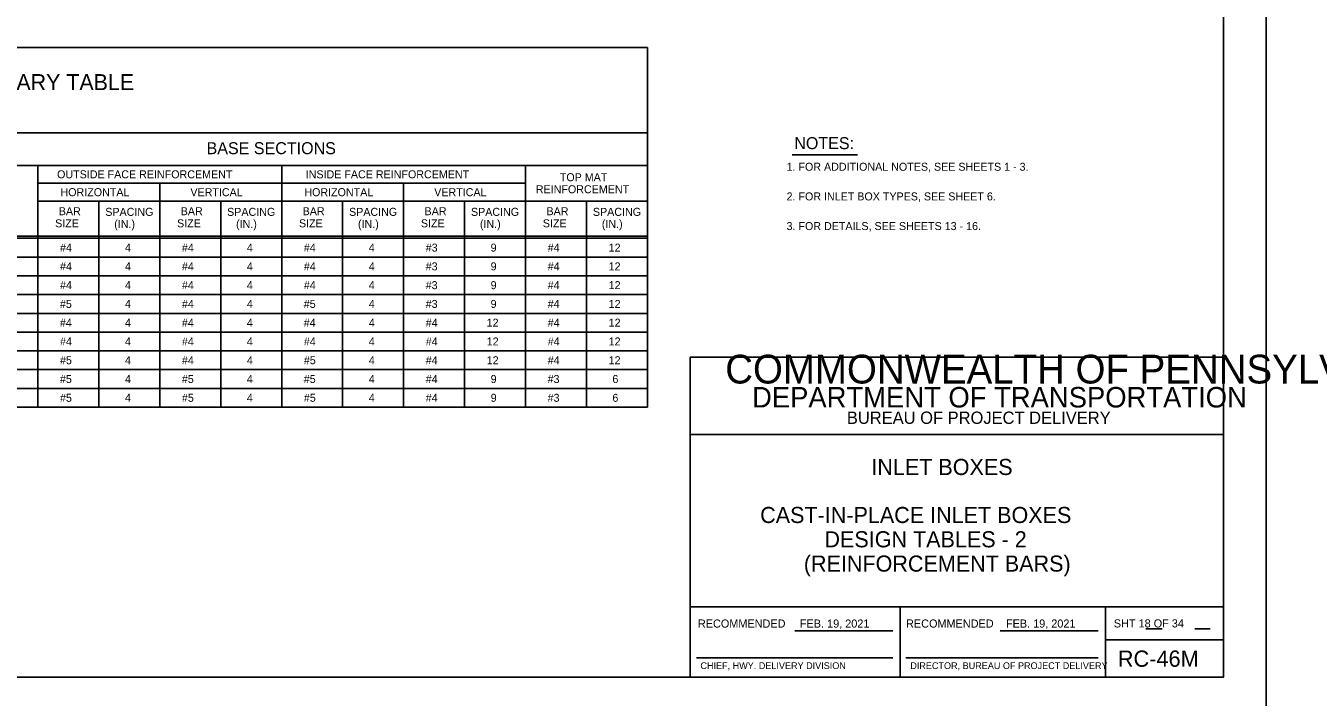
# Model space of a CAD drawing. Extents: x -6420 to 49575, y -4552 to 11624.
# Drawn here: x -2428 to -838, y 3853 to 4679 of the extents above; entities that cross this region are included whole.
import ezdxf

# ---------------------------------------------------------------- set-up
doc = ezdxf.new("R2010")
doc.units = 0
doc.layers.add('1', color=7, linetype='Continuous')
doc.layers.add('PLT-BNDY', color=7, linetype='Continuous')

msp = doc.modelspace()

# ---------------------------------------------------------------- linework, layer by layer
at = {"layer": '1'}
for p, q in [((-1663.2, 4652.6), (-3458.2, 4652.6)), ((-1663.2, 4652.6), (-1663.2, 4210.1)), ((-1663.2, 4547.6), (-3458.2, 4547.6)), ((-1485.1, 4520.7), (-1404.7, 4520.7)), ((-1663.2, 4507.6), (-3238.2, 4507.6)), ((-2413.2, 4507.6), (-2413.2, 4210.1)), ((-2113.2, 4507.6), (-2113.2, 4210.1)), ((-1813.2, 4507.6), (-1813.2, 4210.1)), ((-2413.2, 4485.6), (-2113.2, 4485.6)), ((-2263.2, 4485.6), (-2263.2, 4210.1)), ((-2113.2, 4485.6), (-1813.2, 4485.6)), ((-1963.2, 4485.6), (-1963.2, 4210.1)), ((-2413.2, 4463.6), (-2113.2, 4463.6)), ((-2338.2, 4463.6), (-2338.2, 4210.1)), ((-2188.2, 4463.6), (-2188.2, 4210.1)), ((-2113.2, 4463.6), (-1663.2, 4463.6)), ((-2038.2, 4463.6), (-2038.2, 4210.1)), ((-1888.2, 4463.6), (-1888.2, 4210.1)), ((-1738.2, 4463.6), (-1738.2, 4210.1)), ((-3458.2, 4420.4), (-1663.2, 4420.4)), ((-3458.2, 4417.9), (-1663.2, 4417.9)), ((-3458.2, 4394.8), (-1663.2, 4394.8)), ((-3458.2, 4371.7), (-1663.2, 4371.7)), ((-3458.2, 4348.6), (-1663.2, 4348.6)), ((-3458.2, 4325.5), (-1663.2, 4325.5)), ((-3458.2, 4302.4), (-1663.2, 4302.4)), ((-3458.2, 4279.3), (-1663.2, 4279.3)), ((-3458.2, 4256.3), (-1663.2, 4256.3)), ((-3458.2, 4233.2), (-1663.2, 4233.2)), ((-3458.2, 4210.1), (-1663.2, 4210.1)), ((-1481.7, 3934.9), (-1361.3, 3934.9)), ((-1229.1, 3934.9), (-1108.6, 3934.9)), ((-1050, 3937.5), (-1029.8, 3937.5)), ((-989.6, 3937.5), (-970.8, 3937.5)), ((-1602.8, 3901.8), (-1361.3, 3901.8)), ((-1345.1, 3901.8), (-1108.6, 3901.8))]:
    msp.add_line(p, q, dxfattribs=at)
msp.add_lwpolyline([(-954.5, 3877.8), (-954.5, 5728.2), (-3533.2, 5728.2), (-3533.2, 3877.8), (-954.5, 3877.8), (-954.5, 3964.3), (-1610.7, 3964.3), (-1610.7, 4176.5), (-954.5, 4176.5), (-954.5, 4271.5), (-1610.7, 4271.5), (-1610.7, 3877.8), (-1352.1, 3877.8), (-1352.1, 3964.3), (-1352.1, 3877.8), (-1099.5, 3877.8), (-1099.5, 3964.3), (-1099.5, 3923.9), (-954.5, 3923.9)], dxfattribs=at)
at = {"layer": 'PLT-BNDY'}
for points in [[(-3661.2, 5777.4), (-902, 5777.4), (-902, 3828.6), (-3661.2, 3828.6)], [(-902, 5777.4), (1857.2, 5777.4), (1857.2, 3828.6), (-902, 3828.6)]]:
    msp.add_lwpolyline(points, close=True, dxfattribs=at)

# ---------------------------------------------------------------- texts
at = {"layer": '1'}
for s, height, p in [('CAST-IN-PLACE CONCRETE INLET BOX SUMMARY TABLE', 19.685, (-3027.5, 4600.2)), ('BASE SECTIONS', 14.764, (-2205.6, 4521.4)), ('NOTES:', 14.76, (-1482.5, 4527.6)), ('OUTSIDE FACE REINFORCEMENT', 9.843, (-2389.5, 4491.7)), ('INSIDE FACE REINFORCEMENT', 9.843, (-2083.6, 4491.7)), (' 1. FOR ADDITIONAL NOTES, SEE SHEETS 1 - 3.', 9.843, (-1495.7, 4501)), ('TOP MAT', 9.84, (-1771, 4488.1)), ('HORIZONTAL', 9.84, (-2385.3, 4469.7)), ('VERTICAL', 9.84, (-2225.5, 4469.7)), ('HORIZONTAL', 9.84, (-2085.3, 4469.7)), ('VERTICAL', 9.84, (-1925.5, 4469.7)), ('REINFORCEMENT', 9.843, (-1800.5, 4473.3)), (' 2. FOR INLET BOX TYPES, SEE SHEET 6.', 9.843, (-1495.7, 4464.5)), ('BAR', 9.84, (-2387.4, 4446.3)), ('SPACING', 9.84, (-2330.2, 4445.5)), ('BAR', 9.84, (-2237.4, 4446.3)), ('SPACING', 9.84, (-2180.3, 4445.5)), ('BAR', 9.84, (-2087.4, 4446.3)), ('SPACING', 9.84, (-2030.3, 4445.5)), ('BAR', 9.84, (-1937.4, 4446.3)), ('SPACING', 9.84, (-1880.3, 4445.5)), ('BAR', 9.84, (-1787.4, 4446.3)), ('SPACING', 9.84, (-1730.3, 4445.5)), ('SIZE', 9.84, (-2391.9, 4431.4)), ('(IN.)', 9.84, (-2319.2, 4430.7)), ('SIZE', 9.84, (-2241.9, 4431.4)), ('(IN.)', 9.84, (-2169.3, 4430.7)), ('SIZE', 9.84, (-2091.9, 4431.4)), ('(IN.)', 9.84, (-2019.3, 4430.7)), ('SIZE', 9.84, (-1941.9, 4431.4)), ('(IN.)', 9.84, (-1869.3, 4430.7)), ('SIZE', 9.84, (-1791.9, 4431.4)), ('(IN.)', 9.84, (-1719.3, 4430.7)), (' 3. FOR DETAILS, SEE SHEETS 13 - 16.', 9.843, (-1495.7, 4428)), ('#4', 9.84, (-2385.9, 4401.5)), ('4', 9.84, (-2306, 4401.5)), ('#4', 9.84, (-2235.9, 4401.5)), ('4', 9.84, (-2156, 4401.5)), ('#4', 9.84, (-2085.9, 4401.5)), ('4', 9.84, (-2006, 4401.5)), ('#3', 9.84, (-1936, 4401.5)), ('9', 9.84, (-1856.1, 4401.5)), ('#4', 9.84, (-1785.9, 4401.5)), ('12', 9.84, (-1710.9, 4401.5)), ('#4', 9.84, (-2385.9, 4378.4)), ('4', 9.84, (-2306, 4378.4)), ('#4', 9.84, (-2235.9, 4378.4)), ('4', 9.84, (-2156, 4378.4)), ('#4', 9.84, (-2085.9, 4378.4)), ('4', 9.84, (-2006, 4378.4)), ('#3', 9.84, (-1936, 4378.4)), ('9', 9.84, (-1856.1, 4378.4)), ('#4', 9.84, (-1785.9, 4378.4)), ('12', 9.84, (-1710.9, 4378.4)), ('#4', 9.84, (-2385.9, 4355.3)), ('4', 9.84, (-2306, 4355.3)), ('#4', 9.84, (-2235.9, 4355.3)), ('4', 9.84, (-2156, 4355.3)), ('#4', 9.84, (-2085.9, 4355.3)), ('4', 9.84, (-2006, 4355.3)), ('#3', 9.84, (-1936, 4355.3)), ('9', 9.84, (-1856.1, 4355.3)), ('#4', 9.84, (-1785.9, 4355.3)), ('12', 9.84, (-1710.9, 4355.3)), ('#5', 9.84, (-2386, 4332.2)), ('4', 9.84, (-2306, 4332.2)), ('#4', 9.84, (-2235.9, 4332.2)), ('4', 9.84, (-2156, 4332.2)), ('#5', 9.84, (-2086, 4332.2)), ('4', 9.84, (-2006, 4332.2)), ('#3', 9.84, (-1936, 4332.2)), ('9', 9.84, (-1856.1, 4332.2)), ('#4', 9.84, (-1785.9, 4332.2)), ('12', 9.84, (-1710.9, 4332.2)), ('#4', 9.84, (-2386, 4309.1)), ('4', 9.84, (-2306, 4309.1)), ('#4', 9.84, (-2235.9, 4309.1)), ('4', 9.84, (-2156, 4309.1)), ('#4', 9.84, (-2086, 4309.1)), ('4', 9.84, (-2006, 4309.1)), ('#4', 9.84, (-1935.9, 4309.1)), ('12', 9.84, (-1861, 4309.1)), ('#4', 9.84, (-1785.9, 4309.1)), ('12', 9.84, (-1710.9, 4309.1)), ('#4', 9.84, (-2385.9, 4286)), ('4', 9.84, (-2306, 4286)), ('#4', 9.84, (-2235.9, 4286)), ('4', 9.84, (-2156, 4286)), ('#4', 9.84, (-2085.9, 4286)), ('4', 9.84, (-2006, 4286)), ('#4', 9.84, (-1935.9, 4286)), ('12', 9.84, (-1860.9, 4286)), ('#4', 9.84, (-1785.9, 4286)), ('12', 9.84, (-1710.9, 4286)), ('#5', 9.84, (-2385.9, 4262.9)), ('4', 9.84, (-2306, 4262.9)), ('#4', 9.84, (-2235.9, 4262.9)), ('4', 9.84, (-2156, 4262.9)), ('#5', 9.84, (-2085.9, 4262.9)), ('4', 9.84, (-2006, 4262.9)), ('#4', 9.84, (-1935.9, 4262.9)), ('12', 9.84, (-1860.9, 4262.9)), ('#4', 9.84, (-1785.9, 4262.9)), ('12', 9.84, (-1710.9, 4262.9)), ('COMMONWEALTH OF PENNSYLVANIA', 35.379, (-1567.5, 4239.2)), ('#5', 9.84, (-2386, 4239.8)), ('4', 9.84, (-2306, 4239.8)), ('#5', 9.84, (-2236, 4239.8)), ('4', 9.84, (-2156, 4239.8)), ('#5', 9.84, (-2086, 4239.8)), ('4', 9.84, (-2006, 4239.8)), ('#4', 9.84, (-1935.9, 4239.8)), ('9', 9.84, (-1856.1, 4239.8)), ('#3', 9.84, (-1786, 4239.8)), ('6', 9.84, (-1706.3, 4239.8)), ('DEPARTMENT OF TRANSPORTATION', 25.211, (-1534.5, 4209.7)), ('#5', 9.84, (-2385.9, 4216.7)), ('4', 9.84, (-2306, 4216.7)), ('#5', 9.84, (-2235.9, 4216.7)), ('4', 9.84, (-2156, 4216.7)), ('#5', 9.84, (-2085.9, 4216.7)), ('4', 9.84, (-2006, 4216.7)), ('#4', 9.84, (-1935.9, 4216.7)), ('9', 9.84, (-1856, 4216.7)), ('#3', 9.84, (-1786, 4216.7)), ('6', 9.84, (-1706.3, 4216.7)), ('BUREAU OF PROJECT DELIVERY', 15.164, (-1417.8, 4189.5)), ('INLET BOXES', 19.816, (-1387.7, 4126.6)), ('CAST-IN-PLACE INLET BOXES', 19.816, (-1524.5, 4067.5)), ('DESIGN TABLES - 2', 19.816, (-1445.4, 4037.6)), ('(REINFORCEMENT BARS)', 19.816, (-1470.8, 4007.7)), ('RECOMMENDED', 10, (-1601.1, 3938.8)), ('FEB. 19, 2021', 10, (-1475.6, 3938.8)), ('RECOMMENDED', 10, (-1345, 3938.8)), ('FEB. 19, 2021', 10, (-1222.1, 3938.8)), ('SHT 18 OF 34', 10, (-1089.4, 3939)), ('CHIEF, HWY. DELIVERY DIVISION', 8.333, (-1598, 3887.8)), ('DIRECTOR, BUREAU OF PROJECT DELIVERY', 8.333, (-1339.8, 3887.8)), ('RC-46M', 20, (-1084.5, 3890.6))]:
    msp.add_text(s, height=height, dxfattribs=at).set_placement(p)

doc.saveas('drawing.dxf')
